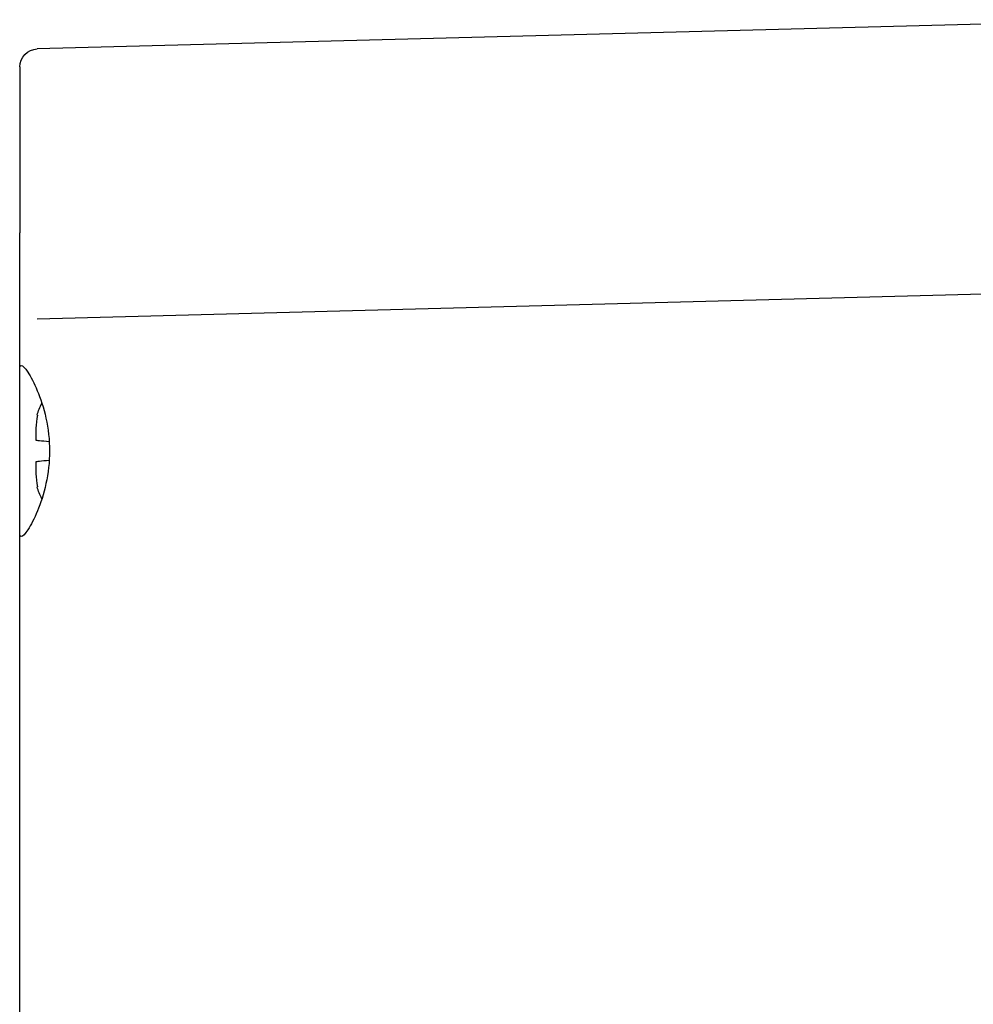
# Model space of a CAD drawing. Header units: inches. Extents: x 1 to 669, y 0 to 417.
# Tile 305 of 448: x 315.91 to 318, y 268.7 to 270.85. Entities that reach past the tile are written whole.
import ezdxf

# ---------------------------------------------------------------- set-up
doc = ezdxf.new("R2010")
doc.units = ezdxf.units.IN
doc.header["$LTSCALE"] = 12
doc.header["$MEASUREMENT"] = 0
doc.layers.add('X', color=1, linetype='CONTINUOUS')

msp = doc.modelspace()

# ---------------------------------------------------------------- linework, layer by layer
at = {"layer": 'X', "extrusion": (-1, 4.93038e-32, -2.22045e-16)}
for p, q in [((318.39425, 270.84844), (315.95228, 270.78449)), ((315.91394, 270.6008), (315.91394, 270.38248)), ((318.47299, 270.25995), (315.95237, 270.19394)), ((315.91394, 266.6638), (315.91394, 270.15476)), ((315.94937, 269.94459), (315.94937, 269.93945)), ((315.94937, 269.86664), (315.94937, 269.8621))]:
    msp.add_line(p, q, dxfattribs=at)
at = {"layer": 'X', "extrusion": (2.22045e-16, -1.09476e-47, -1)}
for centre, radius, start, end in [((-315.95331, 270.74514), 0.03937, 0, 88.5), ((-316.04779, 269.96074), 0.09843, 13.70986, 29.98135), ((-316.04779, 269.8505), 0.09843, 330.01865, 346.29014)]:
    msp.add_arc(centre, radius, start, end, dxfattribs=at)
at = {"layer": 'X'}
for points, knots in [([(315.91394, 270.74514), (315.91394, 270.74514), (315.91394, 270.74508), (315.91394, 270.7446), (315.91394, 270.74437), (315.91394, 270.74388), (315.91394, 270.7436), (315.91394, 270.74325), (315.91394, 270.74301), (315.91394, 270.74286), (315.91394, 270.7417), (315.91394, 270.74044), (315.91394, 270.73844), (315.91394, 270.73776), (315.91394, 270.73674), (315.91394, 270.73623), (315.91394, 270.73572), (315.91394, 270.73539), (315.91394, 270.73524), (315.91394, 270.73354), (315.91394, 270.73174), (315.91394, 270.72846), (315.91394, 270.72727), (315.91394, 270.72533), (315.91394, 270.72432), (315.91394, 270.72307), (315.91394, 270.72242), (315.91394, 270.72214), (315.91394, 270.72196), (315.91394, 270.7219), (315.91394, 270.71766), (315.91394, 270.71379), (315.91394, 270.70737), (315.91394, 270.70482), (315.91394, 270.70151), (315.91394, 270.69892), (315.91394, 270.6933), (315.91394, 270.69114), (315.91394, 270.68742), (315.91394, 270.6861), (315.91394, 270.68399), (315.91394, 270.68291), (315.91394, 270.68158), (315.91394, 270.681), (315.91394, 270.68062), (315.91394, 270.68037), (315.91394, 270.67556), (315.91394, 270.67103), (315.91394, 270.66454), (315.91394, 270.66243), (315.91394, 270.65935), (315.91394, 270.65783), (315.91394, 270.65635), (315.91394, 270.65537), (315.91394, 270.65493), (315.91394, 270.63749), (315.91394, 270.61924), (315.91394, 270.6008)], [0, 0, 0, 0, 0.0625, 0.0625, 0.09375, 0.09375, 0.109375, 0.1171875, 0.1171875, 0.125, 0.125, 0.1875, 0.1875, 0.21875, 0.21875, 0.234375, 0.2421875, 0.2421875, 0.25, 0.25, 0.3125, 0.3125, 0.34375, 0.34375, 0.359375, 0.3671875, 0.3710938, 0.3730469, 0.3730469, 0.375, 0.375, 0.4375, 0.4375, 0.5, 0.5, 0.5625, 0.5625, 0.59375, 0.59375, 0.609375, 0.609375, 0.6171875, 0.6210938, 0.6230469, 0.6230469, 0.625, 0.625, 0.6875, 0.6875, 0.71875, 0.71875, 0.734375, 0.7421875, 0.7421875, 0.75, 0.75, 1, 1, 1, 1]), ([(315.91394, 270.15476), (315.91394, 270.15549), (315.91394, 270.15851), (315.91394, 270.16361), (315.91394, 270.16461), (315.91394, 270.16569), (315.91394, 270.16685), (315.91394, 270.16789), (315.91394, 270.16898), (315.91394, 270.17015), (315.91394, 270.17624), (315.91394, 270.18451), (315.91394, 270.19478), (315.91394, 270.20141), (315.91394, 270.20876), (315.91394, 270.21681), (315.91394, 270.21916), (315.91394, 270.22157), (315.91394, 270.22405), (315.91394, 270.23181), (315.91394, 270.24009), (315.91394, 270.24884), (315.91394, 270.24934), (315.91394, 270.24984), (315.91394, 270.25034), (315.91394, 270.26658), (315.91394, 270.28432), (315.91394, 270.30211), (315.91394, 270.30501), (315.91394, 270.30791), (315.91394, 270.31083), (315.91394, 270.32009), (315.91394, 270.32951), (315.91394, 270.33892), (315.91394, 270.34623), (315.91394, 270.35354), (315.91394, 270.36075), (315.91394, 270.36254), (315.91394, 270.36432), (315.91394, 270.36611), (315.91394, 270.37154), (315.91394, 270.377), (315.91394, 270.38248)], [0, 0, 0, 0, 0.1644232, 0.1644232, 0.1644232, 0.1965733, 0.1965733, 0.1965733, 0.2251873, 0.2251873, 0.2251873, 0.375, 0.375, 0.375, 0.4717286, 0.4717286, 0.4717286, 0.5, 0.5, 0.5, 0.588703, 0.588703, 0.588703, 0.59375, 0.59375, 0.59375, 0.7572887, 0.7572887, 0.7572887, 0.7839515, 0.7839515, 0.7839515, 0.8685378, 0.8685378, 0.8685378, 0.9342689, 0.9342689, 0.9342689, 0.9505535, 0.9505535, 0.9505535, 1, 1, 1, 1]), ([(315.91394, 270.08306), (315.91397, 270.08946), (315.91517, 270.0926), (315.92039, 270.09251), (315.92538, 270.08756), (315.93802, 270.06821), (315.94558, 270.05383), (315.95922, 270.02109), (315.96626, 270.00043), (315.97634, 269.95467), (315.97921, 269.92952), (315.97921, 269.90562)], [-1.45056973, -1.45056973, -1.45056973, -1.45056973, -1.30287111, -1.30287111, -1.11890408, -1.11890408, -0.93493706, -0.93493706, -0.75278944, -0.75278944, -0.57064183, -0.57064183, -0.57064183, -0.57064183]), ([(315.94937, 269.95542), (315.94937, 269.95474), (315.94937, 269.95364), (315.94937, 269.9522), (315.94937, 269.95144), (315.94937, 269.95105), (315.94937, 269.95088), (315.94937, 269.95077), (315.94937, 269.95068), (315.94937, 269.9503), (315.94937, 269.94967), (315.94937, 269.9482), (315.94937, 269.94762), (315.94937, 269.9466), (315.94937, 269.94606), (315.94937, 269.94535), (315.94937, 269.94498), (315.94937, 269.94481), (315.94937, 269.9447), (315.94937, 269.9446), (315.94937, 269.94459)], [0, 0, 0, 0, 0.125, 0.1875, 0.21875, 0.234375, 0.2421875, 0.2421875, 0.25, 0.25, 0.375, 0.375, 0.4375, 0.4375, 0.46875, 0.484375, 0.4921875, 0.49609375, 0.49609375, 0.49999999, 0.49999999, 0.49999999, 0.49999999]), ([(315.94937, 269.93945), (315.94937, 269.93927), (315.94937, 269.93885), (315.94937, 269.93829), (315.94937, 269.93789), (315.94937, 269.93763), (315.94937, 269.93744), (315.94937, 269.9348), (315.94937, 269.93208), (315.94937, 269.92924)], [0.70634575, 0.70634575, 0.70634575, 0.70634575, 0.71875, 0.734375, 0.7421875, 0.7421875, 0.75, 0.75, 1, 1, 1, 1]), ([(315.94937, 269.92924), (315.94937, 269.92924), (315.95221, 269.92894), (315.96181, 269.92793), (315.96992, 269.92708), (315.97857, 269.92617)], [0.11950741, 0.11950741, 0.11950741, 0.11950741, 0.21975515, 0.21975515, 0.31413274, 0.31413274, 0.31413274, 0.31413274]), ([(315.97921, 269.90562), (315.97921, 269.88189), (315.97638, 269.85692), (315.96643, 269.81142), (315.95946, 269.79085), (315.94585, 269.75792), (315.93821, 269.74336), (315.92546, 269.72375), (315.92041, 269.71872), (315.91517, 269.71863), (315.91397, 269.72177), (315.91394, 269.72818)], [-2.33044186, -2.33044186, -2.33044186, -2.33044186, -2.14967013, -2.14967013, -1.96889839, -1.96889839, -1.78355999, -1.78355999, -1.59822159, -1.59822159, -1.45056973, -1.45056973, -1.45056973, -1.45056973]), ([(315.97857, 269.88507), (315.96992, 269.88416), (315.96181, 269.8833), (315.95221, 269.88229), (315.94937, 269.882), (315.94937, 269.882)], [1.70362932, 1.70362932, 1.70362932, 1.70362932, 1.79800691, 1.79800691, 1.89825465, 1.89825465, 1.89825465, 1.89825465]), ([(315.94937, 269.882), (315.94937, 269.88057), (315.94937, 269.87848), (315.94937, 269.87612), (315.94937, 269.87496), (315.94937, 269.87439), (315.94937, 269.87415), (315.94937, 269.87399), (315.94937, 269.87386), (315.94937, 269.87332), (315.94937, 269.87243), (315.94937, 269.8706), (315.94937, 269.8699), (315.94937, 269.86875), (315.94937, 269.86815), (315.94937, 269.86741), (315.94937, 269.86703), (315.94937, 269.86687), (315.94937, 269.86675), (315.94937, 269.86665), (315.94937, 269.86664)], [0, 0, 0, 0, 0.125, 0.1875, 0.21875, 0.234375, 0.2421875, 0.2421875, 0.25, 0.25, 0.375, 0.375, 0.4375, 0.4375, 0.46875, 0.484375, 0.4921875, 0.49609375, 0.49609375, 0.49999999, 0.49999999, 0.49999999, 0.49999999]), ([(315.94937, 269.8621), (315.94937, 269.86196), (315.94937, 269.86164), (315.94937, 269.86122), (315.94937, 269.86094), (315.94937, 269.86075), (315.94937, 269.86061), (315.94937, 269.85875), (315.94937, 269.85716), (315.94937, 269.85582)], [0.70634574, 0.70634574, 0.70634574, 0.70634574, 0.71875, 0.734375, 0.7421875, 0.7421875, 0.75, 0.75, 1, 1, 1, 1])]:
    msp.add_open_spline(points, degree=3, knots=knots, dxfattribs=at)
for points in [[(315.95303, 269.98397), (315.9507, 269.97456), (315.94937, 269.96443), (315.94937, 269.95542)], [(315.95217, 269.98406), (315.95217, 269.98406), (315.95241, 269.98404), (315.95303, 269.98397)], [(315.94937, 269.85582), (315.94937, 269.84681), (315.9507, 269.83668), (315.95303, 269.82726)], [(315.95303, 269.82726), (315.95241, 269.8272), (315.95217, 269.82717), (315.95217, 269.82717)]]:
    msp.add_open_spline(points, degree=3, dxfattribs=at)

doc.saveas('drawing.dxf')
